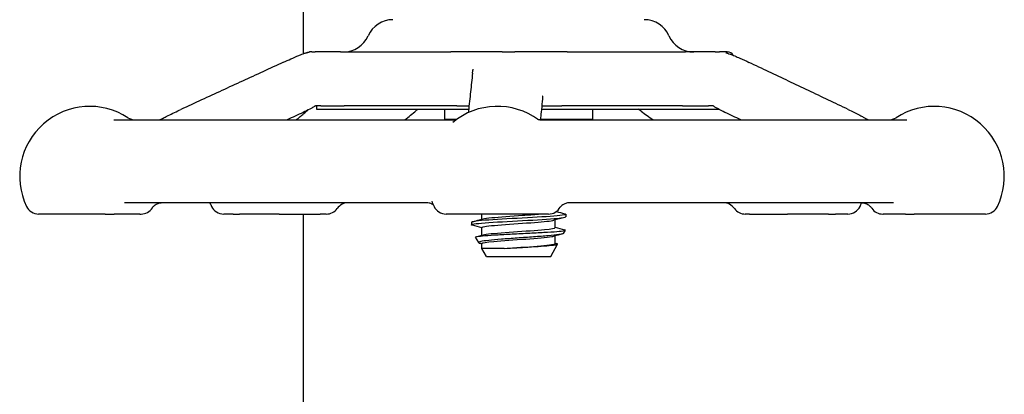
# Model space of a CAD drawing. Header units: inches. Extents: x 18 to 846, y -44 to 561.
# Tile 599 of 642: x 480.86 to 485.43, y 456.78 to 458.52. Entities that reach past the tile are written whole.
import ezdxf

# ---------------------------------------------------------------- set-up
doc = ezdxf.new("R2010")
doc.units = ezdxf.units.IN
doc.header["$LTSCALE"] = 24
doc.header["$MEASUREMENT"] = 0
doc.layers.add('Visible (ANSI)', color=7, linetype='Continuous', lineweight=30)

msp = doc.modelspace()

# ---------------------------------------------------------------- linework, layer by layer
at = {"layer": 'Visible (ANSI)'}
for p, q in [((482.17843, 461.06755), (482.17843, 458.3614)), ((482.21919, 458.3698), (482.20834, 458.3698)), ((482.21919, 458.3698), (482.23464, 458.3698)), ((482.35228, 458.3698), (482.23464, 458.3698)), ((482.35228, 458.3698), (482.86357, 458.3698)), ((483.10193, 458.3698), (482.86357, 458.3698)), ((483.10193, 458.3698), (483.16057, 458.3698)), ((483.40429, 458.3698), (483.16057, 458.3698)), ((483.40429, 458.3698), (483.95245, 458.3698)), ((484.09039, 458.3698), (483.95245, 458.3698)), ((484.09039, 458.3698), (484.11118, 458.3698)), ((484.14417, 458.3698), (484.11118, 458.3698)), ((484.14417, 458.3698), (484.14718, 458.3698)), ((482.24093, 458.11964), (482.24093, 458.10418)), ((482.24093, 458.10418), (482.94682, 458.10418)), ((482.26054, 458.1198), (482.3694, 458.1198)), ((482.89133, 458.1198), (482.3694, 458.1198)), ((482.89133, 458.1198), (482.3694, 458.1198)), ((482.83468, 458.10418), (482.83468, 458.0563)), ((482.89133, 458.1198), (482.94851, 458.1198)), ((483.28451, 458.10418), (484.10706, 458.10418)), ((483.28618, 458.1198), (483.37893, 458.1198)), ((483.93849, 458.1198), (483.37893, 458.1198)), ((483.93849, 458.1198), (483.37893, 458.1198)), ((483.52218, 458.10418), (483.52218, 458.0563)), ((483.93849, 458.1198), (484.05979, 458.1198)), ((481.29993, 458.0548), (482.88062, 458.0548)), ((482.89022, 458.0563), (482.83468, 458.0563)), ((482.84919, 458.0548), (482.85207, 458.0563)), ((483.52218, 458.0563), (483.27935, 458.0563)), ((483.28467, 458.0548), (484.97933, 458.0548)), ((483.50327, 458.0563), (483.50039, 458.0548)), ((482.75231, 457.6698), (481.35065, 457.6698)), ((484.91735, 457.6698), (483.41465, 457.6698)), ((481.25984, 457.6173), (480.95146, 457.6173)), ((481.25984, 457.6173), (481.3022, 457.6173)), ((481.42116, 457.6173), (481.3022, 457.6173)), ((481.42116, 457.6173), (481.42658, 457.6173)), ((481.85417, 457.6173), (481.81016, 457.6173)), ((481.85417, 457.6173), (481.88279, 457.6173)), ((482.06806, 457.6173), (481.88279, 457.6173)), ((482.06806, 457.6173), (482.25713, 457.6173)), ((482.17843, 457.6173), (482.17843, 412.0563)), ((482.28599, 457.6173), (482.25713, 457.6173)), ((483.31693, 457.6173), (482.8426, 457.6173)), ((483.00843, 457.59349), (483.00843, 457.6173)), ((483.31693, 457.6173), (483.31701, 457.6173)), ((483.39718, 457.61641), (483.39718, 457.60456)), ((484.24945, 457.6173), (484.23051, 457.6173)), ((484.24945, 457.6173), (484.42581, 457.6173)), ((484.61643, 457.6173), (484.42581, 457.6173)), ((484.61643, 457.6173), (484.64828, 457.6173)), ((484.70634, 457.6173), (484.64828, 457.6173)), ((484.86889, 457.6173), (484.87065, 457.6173)), ((484.97414, 457.6173), (484.87065, 457.6173)), ((484.97414, 457.6173), (485.01475, 457.6173)), ((485.34442, 457.6173), (485.01475, 457.6173)), ((482.95968, 457.57934), (482.95968, 457.56749)), ((483.00843, 457.51935), (483.00843, 457.55488)), ((483.34843, 457.55488), (483.34843, 457.59041)), ((482.99342, 457.48462), (482.97924, 457.51026)), ((483.34843, 457.48074), (483.34843, 457.51627)), ((483.38736, 457.52788), (483.39555, 457.54269)), ((483.00843, 457.45747), (483.00843, 457.48074)), ((483.11208, 457.45747), (483.00843, 457.45747)), ((483.02926, 457.4198), (483.00843, 457.45747)), ((483.3276, 457.4198), (483.35968, 457.47783)), ((483.02926, 457.4198), (483.3276, 457.4198))]:
    msp.add_line(p, q, dxfattribs=at)
for centre, radius, start, end in [((482.59506, 458.3948), 0.125, 90, 156.42182), ((483.7618, 458.3948), 0.125, 23.57818, 90), ((482.36593, 458.4948), 0.125, 270, 336.42182), ((483.99093, 458.4948), 0.125, 203.57818, 270), ((484.14718, 458.33855), 0.03125, 30.66159, 90), ((481.18863, 457.7923), 0.325, 57.00411, 205.37693), ((483.07977, 457.7923), 0.325, 54.08441, 129.50864), ((485.10725, 457.7923), 0.325, 334.62307, 122.99589), ((481.39966, 458.1173), 0.0625, 237.00411, 270), ((482.04733, 457.7923), 0.325, 64.98517, 66.04872), ((484.89623, 458.1173), 0.0625, 270, 302.99589), ((480.95146, 457.6798), 0.0625, 205.37693, 270), ((481.42656, 457.6798), 0.0625, 270, 327.2743), ((482.04733, 457.7923), 0.325, 202.14322, 205.37693), ((481.81016, 457.6798), 0.0625, 205.37693, 270), ((482.28599, 457.6798), 0.0625, 270, 324.54946), ((482.38781, 457.6073), 0.0625, 90, 144.54946), ((483.07977, 457.7923), 0.325, 200.67071, 205.37693), ((482.8426, 457.6798), 0.0625, 205.37693, 270), ((483.317, 457.6798), 0.0625, 270, 331.08084), ((484.12868, 457.6073), 0.0625, 35.45054, 90), ((484.23051, 457.6798), 0.0625, 215.45054, 270), ((484.70634, 457.6798), 0.0625, 270, 334.62307), ((484.46917, 457.7923), 0.325, 334.62307, 337.8564), ((484.86889, 457.6798), 0.0625, 214.46729, 270), ((485.34442, 457.6798), 0.0625, 270, 334.62307)]:
    msp.add_arc(centre, radius, start, end, dxfattribs=at)
for points, knots in [([(482.19741, 458.36737), (482.19768, 458.36749), (482.19791, 458.36759), (482.19885, 458.36797), (482.19929, 458.36813), (482.20059, 458.36859), (482.20077, 458.36865), (482.20207, 458.36903), (482.20263, 458.36918), (482.20373, 458.36941), (482.20414, 458.36949), (482.20497, 458.36961), (482.20535, 458.36966), (482.206, 458.36972), (482.20619, 458.36973), (482.20659, 458.36976), (482.20677, 458.36977), (482.20708, 458.36978), (482.20713, 458.36978), (482.20723, 458.36979), (482.20727, 458.36979), (482.20737, 458.36979), (482.20742, 458.36979), (482.20751, 458.36979), (482.20754, 458.36979), (482.2076, 458.3698), (482.20764, 458.3698), (482.2077, 458.3698), (482.20772, 458.3698), (482.20781, 458.3698), (482.20785, 458.3698), (482.20797, 458.3698), (482.20803, 458.3698), (482.20812, 458.3698), (482.20815, 458.3698), (482.2082, 458.3698), (482.20822, 458.3698), (482.20827, 458.3698), (482.20831, 458.3698), (482.20835, 458.3698)], [0.11779335, 0.11779335, 0.11779335, 0.11779335, 0.12539603, 0.12539603, 0.15267282, 0.15267282, 0.22590879, 0.22590879, 0.25983755, 0.25983755, 0.27709352, 0.27709352, 0.29003826, 0.29003826, 0.29489319, 0.29489319, 0.29854506, 0.29854506, 0.29917519, 0.29917519, 0.29964483, 0.29964483, 0.30011832, 0.30011832, 0.30035436, 0.30035436, 0.30059124, 0.30059124, 0.30082774, 0.30082774, 0.30130555, 0.30130555, 0.30225858, 0.30225858, 0.30319876, 0.30319876, 0.30413637, 0.30413637, 0.30675068, 0.30675068, 0.30675068, 0.30675068]), ([(482.08753, 458.32209), (482.09883, 458.32728), (482.11029, 458.33251), (482.13419, 458.34313), (482.14681, 458.34862), (482.16362, 458.35559), (482.16824, 458.35747), (482.17706, 458.36091), (482.18126, 458.36248), (482.18703, 458.36443), (482.18887, 458.36503), (482.19173, 458.36588), (482.19271, 458.36615), (482.19428, 458.36658), (482.19482, 458.36672), (482.19596, 458.36702), (482.19658, 458.36717), (482.19751, 458.3674), (482.19783, 458.36748), (482.19845, 458.36762), (482.19876, 458.3677), (482.1993, 458.36782), (482.19955, 458.36788), (482.20018, 458.36802), (482.20048, 458.36809), (482.20117, 458.36825), (482.20138, 458.3683), (482.20156, 458.36834), (482.20159, 458.36835), (482.20159, 458.36835)], [0, 0, 0, 0, 0.09764107, 0.09764107, 0.20014664, 0.20014664, 0.23930076, 0.23930076, 0.27864659, 0.27864659, 0.29814838, 0.29814838, 0.30790559, 0.30790559, 0.3127903, 0.3127903, 0.31771137, 0.31771137, 0.32016895, 0.32016895, 0.32264172, 0.32264172, 0.32511111, 0.32511111, 0.33009062, 0.33009062, 0.33996153, 0.33996153, 0.34550167, 0.34550167, 0.34550167, 0.34550167]), ([(484.14033, 458.3663), (484.14033, 458.3663), (484.14037, 458.36629), (484.14056, 458.36623), (484.14068, 458.3662), (484.14099, 458.36611), (484.14112, 458.36608), (484.14143, 458.36599), (484.14162, 458.36594), (484.14204, 458.36583), (484.14228, 458.36576), (484.143, 458.36556), (484.14351, 458.36542), (484.14586, 458.36474), (484.14756, 458.36423), (484.15263, 458.36261), (484.15605, 458.36141), (484.16676, 458.35747), (484.17435, 458.35441), (484.18958, 458.34805), (484.19735, 458.34468), (484.2195, 458.33486), (484.23355, 458.32828), (484.24727, 458.32177)], [0.55023146, 0.55023146, 0.55023146, 0.55023146, 0.55573291, 0.55573291, 0.55952642, 0.55952642, 0.56142381, 0.56142381, 0.56333702, 0.56333702, 0.56525245, 0.56525245, 0.56911754, 0.56911754, 0.58443949, 0.58443949, 0.61464372, 0.61464372, 0.67607817, 0.67607817, 0.74039961, 0.74039961, 0.86273742, 0.86273742, 0.86273742, 0.86273742]), ([(482.08753, 458.32209), (482.05583, 458.30752), (482.02412, 458.29294), (481.96072, 458.26379), (481.92902, 458.24921), (481.86562, 458.22004), (481.83392, 458.20545), (481.77053, 458.17628), (481.73884, 458.16168), (481.67545, 458.1325), (481.64376, 458.1179), (481.61207, 458.10331)], [0.4228722, 0.4228722, 0.4228722, 0.4228722, 0.6967656, 0.6967656, 0.970659, 0.970659, 1.2445523, 1.2445523, 1.5184457, 1.5184457, 1.792339, 1.792339, 1.792339, 1.792339]), ([(482.96491, 458.272), (482.96502, 458.27296), (482.96516, 458.27429), (482.96557, 458.27766), (482.9659, 458.27989), (482.96663, 458.28401), (482.96703, 458.28586), (482.96752, 458.28813), (482.96768, 458.28883), (482.96783, 458.28949), (482.96786, 458.28964), (482.96788, 458.28971), (482.96788, 458.28971), (482.96788, 458.28971)], [0, 0, 0, 0, 0.018818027, 0.018818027, 0.042443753, 0.042443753, 0.063358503, 0.063358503, 0.07651892, 0.07651892, 0.08373261, 0.08373261, 0.085554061, 0.085554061, 0.085554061, 0.085554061]), ([(484.70817, 458.10299), (484.67745, 458.11759), (484.64673, 458.13218), (484.58529, 458.16137), (484.55456, 458.17596), (484.49311, 458.20514), (484.46239, 458.21972), (484.40093, 458.24889), (484.37021, 458.26347), (484.30874, 458.29263), (484.27801, 458.3072), (484.24727, 458.32177)], [0.9601047, 0.9601047, 0.9601047, 0.9601047, 1.233998, 1.233998, 1.5078914, 1.5078914, 1.7817848, 1.7817848, 2.0556781, 2.0556781, 2.3295715, 2.3295715, 2.3295715, 2.3295715]), ([(482.96491, 458.272), (482.96334, 458.25743), (482.96177, 458.24286), (482.95863, 458.2137), (482.95705, 458.19912), (482.95391, 458.16996), (482.95234, 458.15537), (482.9492, 458.12619), (482.94762, 458.1116), (482.94573, 458.09404), (482.94541, 458.09106), (482.94509, 458.08808)], [0.7332962, 0.7332962, 0.7332962, 0.7332962, 1.0071895, 1.0071895, 1.2810829, 1.2810829, 1.5549762, 1.5549762, 1.8288696, 1.8288696, 1.8847241, 1.8847241, 1.8847241, 1.8847241]), ([(483.29024, 458.16532), (483.29024, 458.16532), (483.29024, 458.16532), (483.29023, 458.1653), (483.29022, 458.1651), (483.29016, 458.1642), (483.2901, 458.16325), (483.28996, 458.16074), (483.28987, 458.15907), (483.28963, 458.15517), (483.28949, 458.15291), (483.28912, 458.14782), (483.28888, 458.14493), (483.28854, 458.14153), (483.28845, 458.14071), (483.28835, 458.13975), (483.28833, 458.13952), (483.2883, 458.13931)], [0.39505215, 0.39505215, 0.39505215, 0.39505215, 0.39558435, 0.39558435, 0.40525064, 0.40525064, 0.42132108, 0.42132108, 0.44262059, 0.44262059, 0.47100407, 0.47100407, 0.50890401, 0.50890401, 0.52153513, 0.52153513, 0.52574122, 0.52574122, 0.52574122, 0.52574122]), ([(481.4917, 458.0548), (481.49196, 458.0548), (481.49223, 458.0548), (481.49252, 458.0548), (481.49254, 458.0548), (481.49257, 458.0548), (481.49258, 458.0548), (481.49281, 458.0548), (481.49297, 458.0548), (481.49332, 458.0548), (481.49349, 458.0548), (481.49412, 458.0548), (481.49456, 458.0548), (481.49589, 458.05481), (481.49676, 458.05481), (481.49914, 458.05482), (481.50064, 458.05483), (481.50365, 458.05486), (481.50508, 458.05488), (481.50737, 458.05494), (481.50787, 458.05496), (481.5087, 458.05499), (481.50899, 458.055), (481.50942, 458.05502), (481.50957, 458.05502), (481.50984, 458.05504), (481.50997, 458.05504), (481.51034, 458.05506), (481.51055, 458.05507), (481.51108, 458.05511), (481.51133, 458.05513), (481.51175, 458.05516), (481.51192, 458.05517), (481.51288, 458.05527), (481.51306, 458.0553), (481.51368, 458.05541), (481.51397, 458.05547), (481.51485, 458.05569), (481.51542, 458.05584), (481.51695, 458.05637), (481.51761, 458.05661), (481.51879, 458.0571), (481.51922, 458.05729), (481.52028, 458.05776), (481.52093, 458.05807), (481.52246, 458.05881), (481.52334, 458.05926), (481.52591, 458.06061), (481.52757, 458.06152), (481.53275, 458.06436), (481.53607, 458.06618), (481.5438, 458.07031), (481.54824, 458.07262), (481.57086, 458.08415), (481.59143, 458.0938), (481.61207, 458.10331)], [0, 0, 0, 0, 0.00208123, 0.00208123, 0.00221764, 0.00221764, 0.00235291, 0.00235291, 0.0045185, 0.0045185, 0.00681506, 0.00681506, 0.01293884, 0.01293884, 0.02519684, 0.02519684, 0.04558059, 0.04558059, 0.06315717, 0.06315717, 0.06756336, 0.06756336, 0.06977046, 0.06977046, 0.0708594, 0.0708594, 0.07194756, 0.07194756, 0.07413729, 0.07413729, 0.07849588, 0.07849588, 0.08337042, 0.08337042, 0.11145431, 0.11145431, 0.13020098, 0.13020098, 0.14776646, 0.14776646, 0.15657327, 0.15657327, 0.16091868, 0.16091868, 0.16677011, 0.16677011, 0.17454087, 0.17454087, 0.1895698, 0.1895698, 0.223438, 0.223438, 0.26855419, 0.26855419, 0.44693997, 0.44693997, 0.44693997, 0.44693997]), ([(482.23734, 458.11956), (482.23734, 458.11956), (482.23733, 458.11955), (482.23726, 458.11953), (482.23714, 458.11949), (482.23671, 458.11931), (482.23646, 458.11921), (482.23577, 458.11891), (482.2353, 458.11869), (482.23425, 458.11817), (482.23369, 458.11789), (482.23226, 458.11713), (482.23135, 458.11663), (482.22777, 458.11461), (482.22503, 458.11297), (482.21823, 458.10898), (482.21422, 458.10669), (482.20043, 458.0992), (482.18977, 458.09415), (482.17906, 458.08922)], [0.14183772, 0.14183772, 0.14183772, 0.14183772, 0.14607956, 0.14607956, 0.15657381, 0.15657381, 0.16360701, 0.16360701, 0.17078889, 0.17078889, 0.17683828, 0.17683828, 0.18529246, 0.18529246, 0.21005388, 0.21005388, 0.24840144, 0.24840144, 0.34101643, 0.34101643, 0.34101643, 0.34101643]), ([(482.26052, 458.1198), (482.26023, 458.1198), (482.25994, 458.1198), (482.25963, 458.1198), (482.25962, 458.1198), (482.25959, 458.1198), (482.25958, 458.1198), (482.25949, 458.1198), (482.25942, 458.1198), (482.25929, 458.1198), (482.25923, 458.1198), (482.25841, 458.1198), (482.25772, 458.1198), (482.25611, 458.1198), (482.2552, 458.1198), (482.25176, 458.11979), (482.24928, 458.11978), (482.24561, 458.11975), (482.24456, 458.11973), (482.24293, 458.1197), (482.24241, 458.11969), (482.24133, 458.11966), (482.24074, 458.11964), (482.23982, 458.1196), (482.2395, 458.11958), (482.23905, 458.11956), (482.23891, 458.11955), (482.23849, 458.11953), (482.23824, 458.11951), (482.23777, 458.11948), (482.23757, 458.11946), (482.23724, 458.11943), (482.2371, 458.11942), (482.23696, 458.1194), (482.23694, 458.1194), (482.23691, 458.1194)], [0, 0, 0, 0, 0.002309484, 0.002309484, 0.002382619, 0.002382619, 0.002528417, 0.002528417, 0.003107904, 0.003107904, 0.003704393, 0.003704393, 0.011074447, 0.011074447, 0.020897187, 0.020897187, 0.048314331, 0.048314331, 0.058957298, 0.058957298, 0.063589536, 0.063589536, 0.068304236, 0.068304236, 0.070655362, 0.070655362, 0.071816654, 0.071816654, 0.074166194, 0.074166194, 0.077036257, 0.077036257, 0.08007559, 0.08007559, 0.080855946, 0.080855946, 0.080855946, 0.080855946]), ([(482.71174, 458.10418), (482.71157, 458.10403), (482.71139, 458.10388), (482.70923, 458.10205), (482.70722, 458.10043), (482.70476, 458.09846), (482.70408, 458.09791), (482.70346, 458.09741)], [0.369790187, 0.369790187, 0.369790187, 0.369790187, 0.371993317, 0.371993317, 0.397057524, 0.397057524, 0.40805669, 0.40805669, 0.40805669, 0.40805669]), ([(483.2883, 458.13931), (483.28656, 458.12319), (483.28482, 458.10706), (483.2818, 458.07898), (483.28051, 458.06703), (483.27922, 458.05508)], [0.77160372, 0.77160372, 0.77160372, 0.77160372, 1.07474202, 1.07474202, 1.29924856, 1.29924856, 1.29924856, 1.29924856]), ([(483.74657, 458.09502), (483.7443, 458.09662), (483.74143, 458.09861), (483.73704, 458.10185), (483.73552, 458.10301), (483.73402, 458.10418)], [0, 0, 0, 0, 0.033112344, 0.033112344, 0.050501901, 0.050501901, 0.050501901, 0.050501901]), ([(484.0805, 458.11965), (484.08027, 458.11965), (484.08003, 458.11966), (484.07912, 458.11969), (484.07846, 458.1197), (484.07714, 458.11972), (484.07647, 458.11973), (484.07398, 458.11977), (484.07225, 458.11978), (484.06884, 458.11979), (484.06717, 458.1198), (484.06465, 458.1198), (484.06382, 458.1198), (484.06233, 458.1198), (484.06171, 458.1198), (484.06093, 458.1198), (484.06085, 458.1198), (484.06073, 458.1198), (484.06071, 458.1198), (484.06067, 458.1198), (484.06065, 458.1198), (484.06062, 458.1198), (484.06061, 458.1198), (484.06033, 458.1198), (484.06007, 458.1198), (484.0598, 458.1198)], [0.287281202, 0.287281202, 0.287281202, 0.287281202, 0.289064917, 0.289064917, 0.294371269, 0.294371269, 0.300336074, 0.300336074, 0.316953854, 0.316953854, 0.333382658, 0.333382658, 0.341579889, 0.341579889, 0.347730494, 0.347730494, 0.348500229, 0.348500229, 0.348663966, 0.348663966, 0.348829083, 0.348829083, 0.348913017, 0.348913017, 0.351147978, 0.351147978, 0.351147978, 0.351147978]), ([(484.13579, 458.08954), (484.12406, 458.0951), (484.1126, 458.10082), (484.09766, 458.10964), (484.09375, 458.11205), (484.08835, 458.1153), (484.08687, 458.11618), (484.08433, 458.11763), (484.08325, 458.11824), (484.08168, 458.11906), (484.08112, 458.11934), (484.0801, 458.11984), (484.07966, 458.12004), (484.07907, 458.1203), (484.0789, 458.12037), (484.0787, 458.12045), (484.07866, 458.12046), (484.07866, 458.12046)], [0, 0, 0, 0, 0.10474171, 0.10474171, 0.14093521, 0.14093521, 0.15449192, 0.15449192, 0.16471611, 0.16471611, 0.17102308, 0.17102308, 0.17849198, 0.17849198, 0.1854649, 0.1854649, 0.19170635, 0.19170635, 0.19170635, 0.19170635]), ([(484.70817, 458.10299), (484.72554, 458.09474), (484.74275, 458.08639), (484.76372, 458.07526), (484.76882, 458.07247), (484.77789, 458.06737), (484.78191, 458.06503), (484.78872, 458.06117), (484.79132, 458.05972), (484.79514, 458.0578), (484.79639, 458.05721), (484.79828, 458.05639), (484.799, 458.0561), (484.80015, 458.05566), (484.80061, 458.05551), (484.80164, 458.05517), (484.80201, 458.05507), (484.80223, 458.05502)], [0, 0, 0, 0, 0.15497359, 0.15497359, 0.20636211, 0.20636211, 0.24491806, 0.24491806, 0.26745771, 0.26745771, 0.27822563, 0.27822563, 0.28608386, 0.28608386, 0.29389274, 0.29389274, 0.30858895, 0.30858895, 0.30858895, 0.30858895]), ([(482.14671, 458.0548), (482.14787, 458.05556), (482.14907, 458.05639), (482.1542, 458.06013), (482.15807, 458.06335), (482.16679, 458.07096), (482.17165, 458.07545), (482.18279, 458.08532), (482.18981, 458.09099), (482.19489, 458.0951)], [0.29203731, 0.29203731, 0.29203731, 0.29203731, 0.30796327, 0.30796327, 0.36147562, 0.36147562, 0.43281014, 0.43281014, 0.51871093, 0.51871093, 0.51871093, 0.51871093]), ([(482.88062, 458.0548), (482.88403, 458.0548), (482.88645, 458.05513), (482.88861, 458.05551), (482.88898, 458.05558), (482.88931, 458.05565)], [0, 0, 0, 0, 0.023018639, 0.023018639, 0.0282285, 0.0282285, 0.0282285, 0.0282285]), ([(483.26685, 458.05806), (483.26753, 458.05777), (483.26861, 458.05733), (483.27202, 458.05631), (483.27419, 458.05574), (483.27935, 458.05502), (483.28174, 458.0548), (483.28467, 458.0548)], [0.52279542, 0.52279542, 0.52279542, 0.52279542, 0.545370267, 0.545370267, 0.565399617, 0.565399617, 0.577961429, 0.577961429, 0.577961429, 0.577961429]), ([(484.80171, 458.05505), (484.80171, 458.05505), (484.80174, 458.05505), (484.80197, 458.05503), (484.8021, 458.05502), (484.80249, 458.055), (484.80261, 458.055), (484.80283, 458.05499), (484.80292, 458.05499), (484.8031, 458.05498), (484.8032, 458.05497), (484.80342, 458.05497), (484.80353, 458.05496), (484.80378, 458.05495), (484.80391, 458.05495), (484.80429, 458.05494), (484.80455, 458.05493), (484.8053, 458.05491), (484.80576, 458.0549), (484.80793, 458.05486), (484.80936, 458.05485), (484.8124, 458.05482), (484.81396, 458.05482), (484.8165, 458.05481), (484.81749, 458.05481), (484.81897, 458.0548), (484.81947, 458.0548), (484.82036, 458.0548), (484.82073, 458.0548), (484.82123, 458.0548), (484.82129, 458.0548), (484.82135, 458.0548), (484.82136, 458.0548), (484.82138, 458.0548), (484.82138, 458.0548), (484.82163, 458.0548), (484.82187, 458.0548), (484.82211, 458.0548)], [0.378257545, 0.378257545, 0.378257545, 0.378257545, 0.386657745, 0.386657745, 0.392554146, 0.392554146, 0.394496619, 0.394496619, 0.39546607, 0.39546607, 0.396437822, 0.396437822, 0.397411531, 0.397411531, 0.398384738, 0.398384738, 0.400350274, 0.400350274, 0.404274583, 0.404274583, 0.419969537, 0.419969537, 0.438754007, 0.438754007, 0.450767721, 0.450767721, 0.456774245, 0.456774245, 0.461283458, 0.461283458, 0.461769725, 0.461769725, 0.461830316, 0.461830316, 0.461891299, 0.461891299, 0.463727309, 0.463727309, 0.463727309, 0.463727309]), ([(481.47914, 457.64601), (481.48195, 457.65039), (481.48497, 457.6538), (481.49097, 457.65934), (481.49397, 457.66148), (481.4998, 457.66491), (481.50265, 457.6662), (481.50813, 457.66814), (481.51078, 457.6688), (481.51579, 457.66963), (481.51816, 457.6698), (481.52037, 457.6698)], [0.67900898, 0.67900898, 0.67900898, 0.67900898, 0.71629003, 0.71629003, 0.75357109, 0.75357109, 0.79085214, 0.79085214, 0.82813319, 0.82813319, 0.86541425, 0.86541425, 0.86541425, 0.86541425]), ([(482.78335, 457.65903), (482.78328, 457.65909), (482.78321, 457.65915), (482.78178, 457.66038), (482.77974, 457.66197), (482.7734, 457.66548), (482.769, 457.66742), (482.75999, 457.66935), (482.75625, 457.6698), (482.75231, 457.6698)], [0.416667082, 0.416667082, 0.416667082, 0.416667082, 0.418381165, 0.418381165, 0.451270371, 0.451270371, 0.484674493, 0.484674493, 0.504153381, 0.504153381, 0.504153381, 0.504153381]), ([(483.41465, 457.6698), (483.40804, 457.6698), (483.40196, 457.66865), (483.39124, 457.66521), (483.38693, 457.66286), (483.38013, 457.65843), (483.37781, 457.65636), (483.37446, 457.65309), (483.37344, 457.65186), (483.37201, 457.65003), (483.37169, 457.64952), (483.37158, 457.64935), (483.37158, 457.64935), (483.37158, 457.64935)], [0, 0, 0, 0, 0.01956218, 0.01956218, 0.04214322, 0.04214322, 0.06689766, 0.06689766, 0.09171423, 0.09171423, 0.1193718, 0.1193718, 0.11941348, 0.11941348, 0.11941348, 0.11941348]), ([(484.7697, 457.6698), (484.77251, 457.6698), (484.77552, 457.66959), (484.7819, 457.66855), (484.78527, 457.66773), (484.79214, 457.66528), (484.79565, 457.66367), (484.80252, 457.65956), (484.80588, 457.65706), (484.81208, 457.65128), (484.81492, 457.64799), (484.81737, 457.64443)], [0, 0, 0, 0, 0.02073024, 0.02073024, 0.04146048, 0.04146048, 0.06219072, 0.06219072, 0.08292096, 0.08292096, 0.1036512, 0.1036512, 0.1036512, 0.1036512]), ([(482.96434, 457.56506), (482.9627, 457.56549), (482.96148, 457.56591), (482.96071, 457.56634), (482.95451, 457.56979), (482.97795, 457.57324), (483.02293, 457.57669), (483.06792, 457.58014), (483.1336, 457.58359), (483.19732, 457.58704), (483.26103, 457.59049), (483.32158, 457.59394), (483.35807, 457.59739), (483.38334, 457.59978), (483.39674, 457.60217), (483.39694, 457.60456)], [18.6439269, 18.6439269, 18.6439269, 18.6439269, 18.7524691, 18.7524691, 18.7524691, 19.6296647, 19.6296647, 19.6296647, 20.5068064, 20.5068064, 20.5068064, 21.3838943, 21.3838943, 21.3838943, 21.9911486, 21.9911486, 21.9911486, 21.9911486]), ([(483.39225, 457.61884), (483.39798, 457.61734), (483.39867, 457.61584), (483.39381, 457.61434), (483.38261, 457.61088), (483.34222, 457.60743), (483.28659, 457.60398), (483.23116, 457.60054), (483.16165, 457.5971), (483.10191, 457.59366), (483.04236, 457.59023), (482.99362, 457.5868), (482.97232, 457.58337), (482.96397, 457.58203), (482.95991, 457.58068), (482.95998, 457.57934)], [-28.4799629, -28.4799629, -28.4799629, -28.4799629, -28.0985528, -28.0985528, -28.0985528, -27.2207324, -27.2207324, -27.2207324, -26.3461896, -26.3461896, -26.3461896, -25.4743607, -25.4743607, -25.4743607, -25.1327412, -25.1327412, -25.1327412, -25.1327412]), ([(483.01456, 457.59504), (483.02172, 457.59695), (483.03511, 457.59887), (483.05386, 457.60078), (483.08987, 457.60445), (483.14475, 457.60813), (483.19734, 457.6118), (483.22361, 457.61363), (483.24899, 457.61547), (483.27112, 457.6173)], [25.3949515, 25.3949515, 25.3949515, 25.3949515, 25.8812012, 25.8812012, 25.8812012, 26.8150062, 26.8150062, 26.8150062, 27.2814663, 27.2814663, 27.2814663, 27.2814663]), ([(483.00853, 457.55488), (483.00848, 457.55549), (483.00912, 457.55611), (483.0105, 457.55672), (483.01873, 457.56039), (483.05291, 457.56407), (483.09986, 457.56774), (483.1468, 457.57142), (483.20536, 457.57509), (483.25295, 457.57877), (483.29648, 457.58213), (483.32986, 457.58549), (483.34259, 457.58885)], [18.8495559, 18.8495559, 18.8495559, 18.8495559, 19.0056553, 19.0056553, 19.0056553, 19.9399062, 19.9399062, 19.9399062, 20.874096, 20.874096, 20.874096, 21.7289383, 21.7289383, 21.7289383, 21.7289383]), ([(483.01442, 457.5209), (483.01774, 457.52181), (483.0225, 457.52272), (483.0287, 457.52363), (483.05377, 457.5273), (483.10176, 457.53098), (483.15416, 457.53465), (483.20655, 457.53833), (483.26207, 457.542), (483.2993, 457.54568), (483.33038, 457.54874), (483.34807, 457.55181), (483.34833, 457.55488)], [19.1117662, 19.1117662, 19.1117662, 19.1117662, 19.3428758, 19.3428758, 19.3428758, 20.2771046, 20.2771046, 20.2771046, 21.2112724, 21.2112724, 21.2112724, 21.9911486, 21.9911486, 21.9911486, 21.9911486]), ([(482.97924, 457.51026), (482.97865, 457.51133), (482.98128, 457.51239), (482.99438, 457.51481), (483.0066, 457.51614), (483.03955, 457.51883), (483.06006, 457.52017), (483.1068, 457.52286), (483.13265, 457.52419), (483.18639, 457.52688), (483.21377, 457.52821), (483.26648, 457.5309), (483.29127, 457.53223), (483.33492, 457.53492), (483.3533, 457.53625), (483.38108, 457.53894), (483.39012, 457.54028), (483.39672, 457.54269), (483.39614, 457.54375), (483.39211, 457.54482)], [-1.8294571, -1.8294571, -1.8294571, -1.8294571, -1.6707361, -1.6707361, -1.469445, -1.469445, -1.2659958, -1.2659958, -1.0603886, -1.0603886, -0.8526241, -0.8526241, -0.6427026, -0.6427026, -0.4306244, -0.4306244, -0.2163901, -0.2163901, -0.0441233, -0.0441233, -0.0441233, -0.0441233]), ([(483.38736, 457.52788), (483.38724, 457.52767), (483.38705, 457.52746), (483.38458, 457.52547), (483.37715, 457.52369), (483.35274, 457.5201), (483.33614, 457.51832), (483.29598, 457.51473), (483.27292, 457.51296), (483.22344, 457.50937), (483.19754, 457.50759), (483.14636, 457.504), (483.12155, 457.50222), (483.07633, 457.49863), (483.05628, 457.49686), (483.02355, 457.49327), (483.01109, 457.49149), (482.99535, 457.4879), (482.99209, 457.48612), (482.9945, 457.4833), (482.99688, 457.48228), (483.00071, 457.48126)], [-2.471323, -2.471323, -2.471323, -2.471323, -2.4471425, -2.4471425, -2.2417348, -2.2417348, -2.0391858, -2.0391858, -1.8394961, -1.8394961, -1.6426663, -1.6426663, -1.4486971, -1.4486971, -1.2575891, -1.2575891, -1.0693429, -1.0693429, -0.8839593, -0.8839593, -0.7797575, -0.7797575, -0.7797575, -0.7797575]), ([(483.00848, 457.48074), (483.00871, 457.48401), (483.02912, 457.48729), (483.06401, 457.49056), (483.10318, 457.49424), (483.15964, 457.49791), (483.21159, 457.50159), (483.26353, 457.50527), (483.30969, 457.50894), (483.33224, 457.51262), (483.33653, 457.51332), (483.33995, 457.51401), (483.34249, 457.51471)], [12.5663706, 12.5663706, 12.5663706, 12.5663706, 13.3988567, 13.3988567, 13.3988567, 14.3334779, 14.3334779, 14.3334779, 15.268037, 15.268037, 15.268037, 15.445753, 15.445753, 15.445753, 15.445753]), ([(483.11208, 457.45747), (483.16084, 457.46115), (483.21931, 457.46482), (483.2649, 457.4685), (483.3105, 457.47218), (483.34211, 457.47585), (483.34753, 457.47953), (483.34813, 457.47993), (483.34841, 457.48033), (483.34838, 457.48074)], [13.736211, 13.736211, 13.736211, 13.736211, 14.6708098, 14.6708098, 14.6708098, 15.6053465, 15.6053465, 15.6053465, 15.7079633, 15.7079633, 15.7079633, 15.7079633]), ([(483.11208, 457.45747), (483.13065, 457.45871), (483.15062, 457.45994), (483.19355, 457.46252), (483.21618, 457.46385), (483.2594, 457.46654), (483.27954, 457.46788), (483.31461, 457.47057), (483.32914, 457.4719), (483.35052, 457.47459), (483.35707, 457.47592), (483.36067, 457.4783), (483.35949, 457.47933), (483.35564, 457.48035)], [-4.2480515, -4.2480515, -4.2480515, -4.2480515, -4.0909216, -4.0909216, -3.9177275, -3.9177275, -3.7423694, -3.7423694, -3.5648477, -3.5648477, -3.385163, -3.385163, -3.2453713, -3.2453713, -3.2453713, -3.2453713])]:
    msp.add_open_spline(points, degree=3, knots=knots, dxfattribs=at)
for points in [[(482.19489, 458.0951), (482.19654, 458.09644), (482.19819, 458.09778), (482.19984, 458.09912)], [(482.65077, 458.0548), (482.66833, 458.06901), (482.68589, 458.08321), (482.70346, 458.09741)], [(482.17906, 458.08922), (482.1541, 458.07775), (482.12914, 458.06628), (482.10418, 458.0548)], [(483.74657, 458.09502), (483.76548, 458.08162), (483.7844, 458.06821), (483.80331, 458.0548)], [(484.20904, 458.0548), (484.18462, 458.06638), (484.16021, 458.07796), (484.13579, 458.08954)], [(482.96429, 457.58177), (482.98095, 457.58617), (482.9976, 457.59059), (483.01424, 457.59504)], [(483.39257, 457.60213), (483.37591, 457.59773), (483.35926, 457.59331), (483.34262, 457.58885)], [(483.35364, 457.62917), (483.36661, 457.62571), (483.37959, 457.62227), (483.39257, 457.61884)], [(483.00843, 457.55334), (482.99372, 457.55727), (482.97901, 457.56117), (482.96429, 457.56506)], [(483.34843, 457.55642), (483.36298, 457.55253), (483.37754, 457.54867), (483.39211, 457.54482)], [(482.98296, 457.51257), (482.99339, 457.51534), (483.00382, 457.51811), (483.01424, 457.5209)], [(483.38086, 457.52489), (483.36811, 457.52152), (483.35536, 457.51813), (483.34262, 457.51471)], [(483.00843, 457.4792), (483.00586, 457.47989), (483.00328, 457.48057), (483.00071, 457.48126)], [(483.34843, 457.48228), (483.35083, 457.48164), (483.35323, 457.48099), (483.35564, 457.48035)]]:
    msp.add_open_spline(points, degree=3, dxfattribs=at)

doc.saveas('drawing.dxf')
